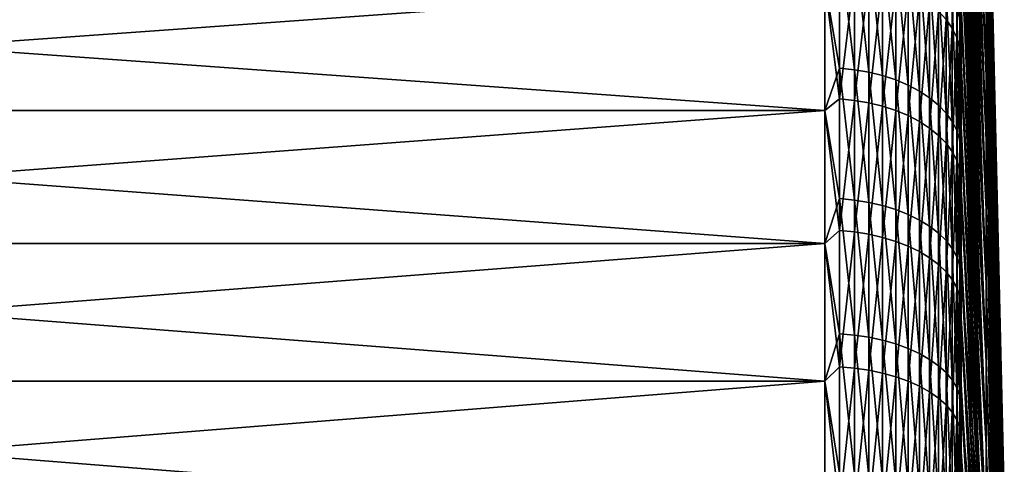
# Model space of a CAD drawing. Header units: metres. Extents: x -2 to 85, y -75 to 96.
# Tile 388 of 444: x 77.82 to 85.04, y 39.51 to 42.77. Entities that reach past the tile are written whole.
import ezdxf

# ---------------------------------------------------------------- set-up
doc = ezdxf.new("R2010")
doc.units = ezdxf.units.M
doc.layers.add('solid_20204500', color=7, linetype='CONTINUOUS')

msp = doc.modelspace()

# ---------------------------------------------------------------- linework, layer by layer
at = {"layer": 'solid_20204500'}
for points in [[(84.726563, 47.614109, -11.100833), (84.911491, 42.790604, -8.209455), (84.911491, 42.35582, -8.94805)], [(84.726563, 47.321781, -11.602175), (84.726563, 47.614109, -11.100833), (84.911491, 42.35582, -8.94805)], [(84.726563, 47.016644, -12.095824), (84.726563, 47.321781, -11.602175), (84.911491, 42.35582, -8.94805)], [(84.911491, 42.35582, 8.94805), (84.726563, 47.234917, 11.745626), (84.726563, 46.927013, 12.235597)], [(84.911491, 42.35582, 8.94805), (84.911491, 42.790604, 8.209455), (84.726563, 47.234917, 11.745626)], [(84.726563, 47.016644, -12.095824), (84.911491, 42.35582, -8.94805), (84.911491, 41.884182, -9.663675)], [(84.726563, 46.698898, -12.581452), (84.726563, 47.016644, -12.095824), (84.911491, 41.884182, -9.663675)], [(84.911491, 42.35582, 8.94805), (84.726563, 46.927013, 12.235597), (84.726563, 46.606636, 12.717501)], [(84.726563, 46.368752, -13.058739), (84.726563, 46.698898, -12.581452), (84.911491, 41.884182, -9.663675)], [(84.911491, 41.884182, 9.663675), (84.726563, 46.606636, 12.717501), (84.726563, 46.273991, 13.19102)], [(84.911491, 41.884182, 9.663675), (84.911491, 42.35582, 8.94805), (84.726563, 46.606636, 12.717501)], [(84.726563, 46.368752, -13.058739), (84.911491, 41.884182, -9.663675), (84.911491, 41.376904, -10.354494)], [(84.726563, 46.026428, -13.527367), (84.726563, 46.368752, -13.058739), (84.911491, 41.376904, -10.354494)], [(84.911491, 41.884182, 9.663675), (84.726563, 46.273991, 13.19102), (84.726563, 45.929295, 13.655844)], [(84.726563, 45.67215, -13.987025), (84.726563, 46.026428, -13.527367), (84.911491, 41.376904, -10.354494)], [(84.911491, 41.376904, 10.354494), (84.726563, 45.929295, 13.655844), (84.726563, 45.572781, 14.111664)], [(84.911491, 41.376904, 10.354494), (84.911491, 41.884182, 9.663675), (84.726563, 45.929295, 13.655844)], [(84.726563, 45.67215, -13.987025), (84.911491, 41.376904, -10.354494), (84.911491, 40.835289, -11.018733)], [(84.726563, 45.306152, -14.437408), (84.726563, 45.67215, -13.987025), (84.911491, 40.835289, -11.018733)], [(84.911491, 41.376904, 10.354494), (84.726563, 45.572781, 14.111664), (84.726563, 45.204681, 14.55818)], [(84.726563, 44.928684, -14.87822), (84.726563, 45.306152, -14.437408), (84.911491, 40.835289, -11.018733)], [(84.911491, 40.835289, 11.018733), (84.726563, 45.204681, 14.55818), (84.726563, 44.825241, 14.995098)], [(84.911491, 40.835289, 11.018733), (84.911491, 41.376904, 10.354494), (84.726563, 45.204681, 14.55818)], [(84.726563, 44.928684, -14.87822), (84.911491, 40.835289, -11.018733), (84.911491, 40.260723, -11.654688)], [(84.726563, 44.539986, -15.309165), (84.726563, 44.928684, -14.87822), (84.911491, 40.260723, -11.654688)], [(85.044029, 39.261932, -0.571141), (84.911491, 44.894466, -0.85679), (84.911491, 44.91618)], [(85.044029, 39.261932, -0.571141), (84.911491, 44.91618), (85.044029, 39.276405)], [(84.911491, 44.894466, 0.85679), (85.044029, 39.276405), (84.911491, 44.91618)], [(85.044029, 39.218548, -1.140815), (84.911491, 44.829388, -1.711381), (84.911491, 44.894466, -0.85679)], [(85.044029, 39.218548, -1.140815), (84.911491, 44.894466, -0.85679), (85.044029, 39.261932, -0.571141)], [(85.044029, 39.261932, 0.571141), (85.044029, 39.276405), (84.911491, 44.894466, 0.85679)], [(85.044029, 39.261932, 0.571141), (84.911491, 44.894466, 0.85679), (84.911491, 44.829388, 1.711381)], [(84.911491, 40.835289, 11.018733), (84.726563, 44.825241, 14.995098), (84.726563, 44.434708, 15.422132)], [(85.044029, 39.14637, -1.707561), (84.911491, 44.721107, -2.561579), (84.911491, 44.829388, -1.711381)], [(85.044029, 39.14637, -1.707561), (84.911491, 44.829388, -1.711381), (85.044029, 39.218548, -1.140815)], [(85.044029, 39.218548, 1.140815), (84.911491, 44.829388, 1.711381), (84.911491, 44.721107, 2.561579)], [(85.044029, 39.261932, 0.571141), (84.911491, 44.829388, 1.711381), (85.044029, 39.218548, 1.140815)], [(85.044029, 39.045574, -2.269924), (84.911491, 44.569904, -3.405202), (84.911491, 44.721107, -2.561579)], [(85.044029, 39.045574, -2.269924), (84.911491, 44.721107, -2.561579), (85.044029, 39.14637, -1.707561)], [(85.044029, 39.14637, 1.707561), (84.911491, 44.721107, 2.561579), (84.911491, 44.569904, 3.405202)], [(85.044029, 39.218548, 1.140815), (84.911491, 44.721107, 2.561579), (85.044029, 39.14637, 1.707561)], [(85.044029, 38.916428, -2.826459), (84.911491, 44.376167, -4.240083), (84.911491, 44.569904, -3.405202)], [(85.044029, 38.916428, -2.826459), (84.911491, 44.569904, -3.405202), (85.044029, 39.045574, -2.269924)], [(85.044029, 39.045574, 2.269924), (84.911491, 44.569904, 3.405202), (84.911491, 44.376167, 4.240083)], [(85.044029, 39.14637, 1.707561), (84.911491, 44.569904, 3.405202), (85.044029, 39.045574, 2.269924)], [(84.726563, 44.140324, -15.72996), (84.726563, 44.539986, -15.309165), (84.911491, 40.260723, -11.654688)], [(84.911491, 40.260723, 11.654688), (84.726563, 44.434708, 15.422132), (84.726563, 44.033337, 15.838997)], [(84.911491, 40.260723, 11.654688), (84.911491, 40.835289, 11.018733), (84.726563, 44.434708, 15.422132)], [(85.044029, 38.759262, -3.37574), (84.911491, 44.140392, -5.06408), (84.911491, 44.376167, -4.240083)], [(85.044029, 38.759262, -3.37574), (84.911491, 44.376167, -4.240083), (85.044029, 38.916428, -2.826459)], [(85.044029, 38.916428, 2.826459), (84.911491, 44.376167, 4.240083), (84.911491, 44.140392, 5.06408)], [(85.044029, 39.045574, 2.269924), (84.911491, 44.376167, 4.240083), (85.044029, 38.916428, 2.826459)], [(84.726563, 44.140324, -15.72996), (84.911491, 40.260723, -11.654688), (84.911491, 39.654686, -12.260724)], [(84.726563, 43.729961, -16.140326), (84.726563, 44.140324, -15.72996), (84.911491, 39.654686, -12.260724)], [(85.044029, 38.574474, -3.916355), (84.911491, 43.863182, -5.875078), (84.911491, 44.140392, -5.06408)], [(85.044029, 38.574474, -3.916355), (84.911491, 44.140392, -5.06408), (85.044029, 38.759262, -3.37574)], [(85.044029, 38.759262, 3.37574), (84.911491, 44.140392, 5.06408), (84.911491, 43.863182, 5.875078)], [(85.044029, 38.916428, 2.826459), (84.911491, 44.140392, 5.06408), (85.044029, 38.759262, 3.37574)], [(84.911491, 40.260723, 11.654688), (84.726563, 44.033337, 15.838997), (84.726563, 43.621399, 16.24542)], [(85.044029, 38.362541, -4.446916), (84.911491, 43.545254, -6.670994), (84.911491, 43.863182, -5.875078)], [(85.044029, 38.362541, -4.446916), (84.911491, 43.863182, -5.875078), (85.044029, 38.574474, -3.916355)], [(85.044029, 38.574474, 3.916355), (84.911491, 43.863182, 5.875078), (84.911491, 43.545254, 6.670994)], [(85.044029, 38.759262, 3.37574), (84.911491, 43.863182, 5.875078), (85.044029, 38.574474, 3.916355)], [(84.726563, 43.309166, -16.539988), (84.726563, 43.729961, -16.140326), (84.911491, 39.654686, -12.260724)], [(84.911491, 39.654686, 12.260724), (84.726563, 43.621399, 16.24542), (84.726563, 43.199158, 16.641132)], [(84.911491, 39.654686, 12.260724), (84.911491, 40.260723, 11.654688), (84.726563, 43.621399, 16.24542)], [(84.661385, 42.706329, 17.497572), (84.661385, 43.57206, 16.731771), (84.616722, 42.770706, 17.574165)], [(84.694832, 43.500973, 16.655392), (84.661385, 43.57206, 16.731771), (84.661385, 42.706329, 17.497572)], [(85.044029, 38.124008, -4.966063), (84.911491, 43.187424, -7.449786), (84.911491, 43.545254, -6.670994)], [(85.044029, 38.124008, -4.966063), (84.911491, 43.545254, -6.670994), (85.044029, 38.362541, -4.446916)], [(85.044029, 38.362541, 4.446916), (84.911491, 43.545254, 6.670994), (84.911491, 43.187424, 7.449786)], [(85.044029, 38.574474, 3.916355), (84.911491, 43.545254, 6.670994), (85.044029, 38.362541, 4.446916)], [(84.694832, 42.639198, 17.417696), (84.694832, 43.500973, 16.655392), (84.661385, 42.706329, 17.497572)], [(84.716667, 43.427822, 16.576792), (84.694832, 43.500973, 16.655392), (84.694832, 42.639198, 17.417696)], [(84.716667, 42.570114, 17.335499), (84.716667, 43.427822, 16.576792), (84.694832, 42.639198, 17.417696)], [(84.716667, 42.570114, 17.335499), (84.726563, 43.199158, 16.641132), (84.716667, 43.427822, 16.576792)], [(83.836571, 43.332932, -17.800835), (83.836571, 42.413467, -18.553179), (83.727272, 43.041702, -18.055393)], [(83.944664, 42.40247, -18.539024), (83.836571, 42.413467, -18.553179), (83.836571, 43.332932, -17.800835)], [(83.944664, 43.321232, -17.787252), (83.944664, 42.40247, -18.539024), (83.836571, 43.332932, -17.800835)], [(84.050148, 42.384285, -18.515615), (83.944664, 42.40247, -18.539024), (83.944664, 43.321232, -17.787252)], [(84.050148, 43.301888, -17.764793), (84.050148, 42.384285, -18.515615), (83.944664, 43.321232, -17.787252)], [(84.151756, 42.359127, -18.483232), (84.050148, 42.384285, -18.515615), (84.050148, 43.301888, -17.764793)], [(84.151756, 43.275124, -17.733723), (84.151756, 42.359127, -18.483232), (84.050148, 43.301888, -17.764793)], [(84.248268, 42.327301, -18.442265), (84.151756, 42.359127, -18.483232), (84.151756, 43.275124, -17.733723)], [(84.248268, 43.241268, -17.694418), (84.248268, 42.327301, -18.442265), (84.151756, 43.275124, -17.733723)], [(84.726563, 43.309166, -16.539988), (84.911491, 39.654686, -12.260724), (84.911491, 39.018734, -12.835288)], [(84.726563, 42.87822, -16.928682), (84.726563, 43.309166, -16.539988), (84.911491, 39.018734, -12.835288)], [(84.338524, 42.289188, -18.393206), (84.248268, 42.327301, -18.442265), (84.248268, 43.241268, -17.694418)], [(84.338524, 43.200726, -17.647348), (84.338524, 42.289188, -18.393206), (84.248268, 43.241268, -17.694418)], [(84.421448, 42.245247, -18.336643), (84.338524, 42.289188, -18.393206), (84.338524, 43.200726, -17.647348)], [(84.421448, 43.15398, -17.593079), (84.421448, 42.245247, -18.336643), (84.338524, 43.200726, -17.647348)], [(84.716667, 42.570114, 17.335499), (84.726563, 42.766899, 17.025873), (84.726563, 43.199158, 16.641132)], [(84.911491, 39.654686, 12.260724), (84.726563, 43.199158, 16.641132), (84.726563, 42.766899, 17.025873)], [(85.044029, 37.859486, -5.472461), (84.911491, 42.790604, -8.209455), (84.911491, 43.187424, -7.449786)], [(85.044029, 37.859486, -5.472461), (84.911491, 43.187424, -7.449786), (85.044029, 38.124008, -4.966063)], [(85.044029, 38.124008, 4.966063), (84.911491, 43.187424, 7.449786), (84.911491, 42.790604, 8.209455)], [(85.044029, 38.362541, 4.446916), (84.911491, 43.187424, 7.449786), (85.044029, 38.124008, 4.966063)], [(83.836571, 42.187695, 18.726393), (83.836571, 43.116203, 17.985239), (83.727272, 43.041702, 18.055393)], [(83.944664, 43.104671, 17.971518), (83.836571, 43.116203, 17.985239), (83.836571, 42.187695, 18.726393)], [(84.496025, 42.196003, -18.273256), (84.421448, 42.245247, -18.336643), (84.421448, 43.15398, -17.593079)], [(84.496025, 43.101593, -17.532263), (84.496025, 42.196003, -18.273256), (84.421448, 43.15398, -17.593079)], [(83.727272, 42.103455, -18.797409), (70.650002, 42.103455, -18.797409), (70.650002, 43.041702, -18.055393)], [(83.727272, 43.041702, -18.055393), (83.727272, 42.103455, -18.797409), (70.650002, 43.041702, -18.055393)], [(83.727272, 43.041702, 18.055393), (70.650002, 43.041702, 18.055393), (70.650002, 42.103455, 18.797409)], [(83.727272, 42.103455, 18.797409), (83.727272, 43.041702, 18.055393), (70.650002, 42.103455, 18.797409)], [(83.836571, 42.187695, 18.726393), (83.727272, 43.041702, 18.055393), (83.727272, 42.103455, 18.797409)], [(83.836571, 42.413467, -18.553179), (83.727272, 42.103455, -18.797409), (83.727272, 43.041702, -18.055393)], [(83.944664, 42.176872, 18.712105), (83.944664, 43.104671, 17.971518), (83.836571, 42.187695, 18.726393)], [(84.050148, 43.085598, 17.948824), (83.944664, 43.104671, 17.971518), (83.944664, 42.176872, 18.712105)], [(84.050148, 42.15897, 18.688477), (84.050148, 43.085598, 17.948824), (83.944664, 42.176872, 18.712105)], [(84.151756, 43.059216, 17.917433), (84.050148, 43.085598, 17.948824), (84.050148, 42.15897, 18.688477)], [(84.151756, 42.134205, 18.655792), (84.151756, 43.059216, 17.917433), (84.050148, 42.15897, 18.688477)], [(84.248268, 43.025837, 17.87772), (84.151756, 43.059216, 17.917433), (84.151756, 42.134205, 18.655792)], [(84.561386, 42.142048, -18.203806), (84.496025, 42.196003, -18.273256), (84.496025, 43.101593, -17.532263)], [(84.561386, 43.044197, -17.465628), (84.561386, 42.142048, -18.203806), (84.496025, 43.101593, -17.532263)], [(84.616722, 42.08403, -18.129126), (84.561386, 42.142048, -18.203806), (84.561386, 43.044197, -17.465628)], [(84.616722, 42.982479, -17.393976), (84.616722, 42.08403, -18.129126), (84.561386, 43.044197, -17.465628)], [(84.248268, 42.102879, 18.614443), (84.248268, 43.025837, 17.87772), (84.151756, 42.134205, 18.655792)], [(84.338524, 42.985867, 17.830164), (84.248268, 43.025837, 17.87772), (84.248268, 42.102879, 18.614443)], [(84.338524, 42.065365, 18.564926), (84.338524, 42.985867, 17.830164), (84.248268, 42.102879, 18.614443)], [(84.421448, 42.939781, 17.775331), (84.338524, 42.985867, 17.830164), (84.338524, 42.065365, 18.564926)], [(84.661385, 42.022648, -18.050112), (84.616722, 42.08403, -18.129126), (84.616722, 42.982479, -17.393976)], [(84.661385, 42.917179, -17.318167), (84.661385, 42.022648, -18.050112), (84.616722, 42.982479, -17.393976)], [(84.421448, 42.02211, 18.507835), (84.421448, 42.939781, 17.775331), (84.338524, 42.065365, 18.564926)], [(84.496025, 42.888138, 17.713884), (84.421448, 42.939781, 17.775331), (84.421448, 42.02211, 18.507835)], [(84.694832, 41.958633, -17.967714), (84.661385, 42.022648, -18.050112), (84.661385, 42.917179, -17.318167)], [(84.694832, 42.849083, -17.239111), (84.694832, 41.958633, -17.967714), (84.661385, 42.917179, -17.318167)], [(84.496025, 41.973637, 18.443857), (84.496025, 42.888138, 17.713884), (84.421448, 42.02211, 18.507835)], [(84.561386, 42.831554, 17.646561), (84.496025, 42.888138, 17.713884), (84.496025, 41.973637, 18.443857)], [(84.561386, 41.920528, 18.373756), (84.561386, 42.831554, 17.646561), (84.496025, 41.973637, 18.443857)], [(84.616722, 42.770706, 17.574165), (84.561386, 42.831554, 17.646561), (84.561386, 41.920528, 18.373756)], [(84.716667, 41.892761, -17.882921), (84.694832, 41.958633, -17.967714), (84.694832, 42.849083, -17.239111)], [(84.716667, 42.779011, -17.157755), (84.716667, 41.892761, -17.882921), (84.694832, 42.849083, -17.239111)], [(84.716667, 42.779011, -17.157755), (84.726563, 42.87822, -16.928682), (84.726563, 42.437408, -17.306154)], [(84.726563, 42.437408, -17.306154), (84.726563, 42.87822, -16.928682), (84.911491, 39.018734, -12.835288)], [(84.616722, 41.863419, 18.29838), (84.616722, 42.770706, 17.574165), (84.561386, 41.920528, 18.373756)], [(84.661385, 42.706329, 17.497572), (84.616722, 42.770706, 17.574165), (84.616722, 41.863419, 18.29838)], [(84.716667, 42.779011, -17.157755), (84.726563, 42.437408, -17.306154), (84.726563, 41.987026, -17.67215)], [(84.716667, 42.779011, -17.157755), (84.726563, 41.987026, -17.67215), (84.716667, 41.892761, -17.882921)], [(84.716667, 42.570114, 17.335499), (84.726563, 42.324905, 17.399391), (84.726563, 42.766899, 17.025873)], [(84.911491, 39.018734, 12.835288), (84.726563, 42.766899, 17.025873), (84.726563, 42.324905, 17.399391)], [(84.911491, 39.018734, 12.835288), (84.911491, 39.654686, 12.260724), (84.726563, 42.766899, 17.025873)], [(85.044029, 37.569656, -5.964812), (84.911491, 42.35582, -8.94805), (84.911491, 42.790604, -8.209455)], [(85.044029, 37.569656, -5.964812), (84.911491, 42.790604, -8.209455), (85.044029, 37.859486, -5.472461)], [(85.044029, 37.859486, 5.472461), (84.911491, 42.790604, 8.209455), (84.911491, 42.35582, 8.94805)], [(85.044029, 38.124008, 4.966063), (84.911491, 42.790604, 8.209455), (85.044029, 37.859486, 5.472461)], [(84.661385, 41.802998, 18.218628), (84.661385, 42.706329, 17.497572), (84.616722, 41.863419, 18.29838)], [(84.694832, 42.639198, 17.417696), (84.661385, 42.706329, 17.497572), (84.661385, 41.802998, 18.218628)], [(84.694832, 41.739986, 18.135462), (84.694832, 42.639198, 17.417696), (84.661385, 41.802998, 18.218628)], [(84.716667, 42.570114, 17.335499), (84.694832, 42.639198, 17.417696), (84.694832, 41.739986, 18.135462)], [(84.716667, 41.675148, 18.049877), (84.716667, 42.570114, 17.335499), (84.694832, 41.739986, 18.135462)], [(84.716667, 41.675148, 18.049877), (84.726563, 42.324905, 17.399391), (84.716667, 42.570114, 17.335499)], [(83.836571, 42.413467, -18.553179), (83.836571, 41.457146, -19.258081), (83.727272, 42.103455, -18.797409)], [(83.944664, 41.446877, -19.243389), (83.836571, 41.457146, -19.258081), (83.836571, 42.413467, -18.553179)], [(83.944664, 42.40247, -18.539024), (83.944664, 41.446877, -19.243389), (83.836571, 42.413467, -18.553179)], [(84.050148, 41.429897, -19.21909), (83.944664, 41.446877, -19.243389), (83.944664, 42.40247, -18.539024)], [(84.050148, 42.384285, -18.515615), (84.050148, 41.429897, -19.21909), (83.944664, 42.40247, -18.539024)], [(84.726563, 42.437408, -17.306154), (84.911491, 39.018734, -12.835288), (84.911491, 38.354496, -13.376904)], [(84.726563, 41.987026, -17.67215), (84.726563, 42.437408, -17.306154), (84.911491, 38.354496, -13.376904)], [(84.151756, 41.40641, -19.185478), (84.050148, 41.429897, -19.21909), (84.050148, 42.384285, -18.515615)], [(84.151756, 42.359127, -18.483232), (84.151756, 41.40641, -19.185478), (84.050148, 42.384285, -18.515615)], [(84.248268, 41.376698, -19.142954), (84.151756, 41.40641, -19.185478), (84.151756, 42.359127, -18.483232)], [(84.248268, 42.327301, -18.442265), (84.248268, 41.376698, -19.142954), (84.151756, 42.359127, -18.483232)], [(84.338524, 41.34111, -19.092031), (84.248268, 41.376698, -19.142954), (84.248268, 42.327301, -18.442265)], [(84.338524, 42.289188, -18.393206), (84.338524, 41.34111, -19.092031), (84.248268, 42.327301, -18.442265)], [(84.716667, 41.675148, 18.049877), (84.726563, 41.873466, 17.761436), (84.726563, 42.324905, 17.399391)], [(84.911491, 39.018734, 12.835288), (84.726563, 42.324905, 17.399391), (84.726563, 41.873466, 17.761436)], [(85.044029, 37.25526, -6.441852), (84.911491, 41.884182, -9.663675), (84.911491, 42.35582, -8.94805)], [(85.044029, 37.25526, -6.441852), (84.911491, 42.35582, -8.94805), (85.044029, 37.569656, -5.964812)], [(85.044029, 37.569656, 5.964812), (84.911491, 42.35582, 8.94805), (84.911491, 41.884182, 9.663675)], [(85.044029, 37.859486, 5.472461), (84.911491, 42.35582, 8.94805), (85.044029, 37.569656, 5.964812)], [(84.421448, 41.300087, -19.033319), (84.338524, 41.34111, -19.092031), (84.338524, 42.289188, -18.393206)], [(84.421448, 42.245247, -18.336643), (84.421448, 41.300087, -19.033319), (84.338524, 42.289188, -18.393206)], [(84.496025, 41.254108, -18.967524), (84.421448, 41.300087, -19.033319), (84.421448, 42.245247, -18.336643)], [(84.496025, 42.196003, -18.273256), (84.496025, 41.254108, -18.967524), (84.421448, 42.245247, -18.336643)], [(83.836571, 41.222904, 19.419661), (83.836571, 42.187695, 18.726393), (83.727272, 42.103455, 18.797409)], [(83.944664, 42.176872, 18.712105), (83.836571, 42.187695, 18.726393), (83.836571, 41.222904, 19.419661)], [(83.944664, 41.212818, 19.404844), (83.944664, 42.176872, 18.712105), (83.836571, 41.222904, 19.419661)], [(84.050148, 42.15897, 18.688477), (83.944664, 42.176872, 18.712105), (83.944664, 41.212818, 19.404844)], [(84.561386, 41.203735, -18.895435), (84.496025, 41.254108, -18.967524), (84.496025, 42.196003, -18.273256)], [(84.561386, 42.142048, -18.203806), (84.561386, 41.203735, -18.895435), (84.496025, 42.196003, -18.273256)], [(83.727272, 41.128666, -19.490719), (70.650002, 41.128666, -19.490719), (70.650002, 42.103455, -18.797409)], [(83.727272, 42.103455, -18.797409), (83.727272, 41.128666, -19.490719), (70.650002, 42.103455, -18.797409)], [(83.727272, 42.103455, 18.797409), (70.650002, 42.103455, 18.797409), (70.650002, 41.128666, 19.490719)], [(83.727272, 41.128666, 19.490719), (83.727272, 42.103455, 18.797409), (70.650002, 41.128666, 19.490719)], [(83.836571, 41.222904, 19.419661), (83.727272, 42.103455, 18.797409), (83.727272, 41.128666, 19.490719)], [(83.836571, 41.457146, -19.258081), (83.727272, 41.128666, -19.490719), (83.727272, 42.103455, -18.797409)], [(84.050148, 41.196133, 19.380342), (84.050148, 42.15897, 18.688477), (83.944664, 41.212818, 19.404844)], [(84.151756, 42.134205, 18.655792), (84.050148, 42.15897, 18.688477), (84.050148, 41.196133, 19.380342)], [(84.151756, 41.173054, 19.346447), (84.151756, 42.134205, 18.655792), (84.050148, 41.196133, 19.380342)], [(84.248268, 42.102879, 18.614443), (84.151756, 42.134205, 18.655792), (84.151756, 41.173054, 19.346447)], [(84.248268, 41.143856, 19.303568), (84.248268, 42.102879, 18.614443), (84.151756, 41.173054, 19.346447)], [(84.338524, 42.065365, 18.564926), (84.248268, 42.102879, 18.614443), (84.248268, 41.143856, 19.303568)], [(84.616722, 41.149567, -18.817917), (84.561386, 41.203735, -18.895435), (84.561386, 42.142048, -18.203806)], [(84.616722, 42.08403, -18.129126), (84.616722, 41.149567, -18.817917), (84.561386, 42.142048, -18.203806)], [(84.338524, 41.108894, 19.252216), (84.338524, 42.065365, 18.564926), (84.248268, 41.143856, 19.303568)], [(84.421448, 42.02211, 18.507835), (84.338524, 42.065365, 18.564926), (84.338524, 41.108894, 19.252216)], [(84.661385, 41.092255, -18.735901), (84.616722, 41.149567, -18.817917), (84.616722, 42.08403, -18.129126)], [(84.661385, 42.022648, -18.050112), (84.661385, 41.092255, -18.735901), (84.616722, 42.08403, -18.129126)], [(84.421448, 41.068581, 19.193012), (84.421448, 42.02211, 18.507835), (84.338524, 41.108894, 19.252216)], [(84.496025, 41.973637, 18.443857), (84.421448, 42.02211, 18.507835), (84.421448, 41.068581, 19.193012)], [(84.496025, 41.023403, 19.126665), (84.496025, 41.973637, 18.443857), (84.421448, 41.068581, 19.193012)], [(84.561386, 41.920528, 18.373756), (84.496025, 41.973637, 18.443857), (84.496025, 41.023403, 19.126665)], [(84.694832, 41.03249, -18.650373), (84.661385, 41.092255, -18.735901), (84.661385, 42.022648, -18.050112)], [(84.694832, 41.958633, -17.967714), (84.694832, 41.03249, -18.650373), (84.661385, 42.022648, -18.050112)], [(84.716667, 40.970989, -18.562359), (84.694832, 41.03249, -18.650373), (84.694832, 41.958633, -17.967714)], [(84.716667, 41.892761, -17.882921), (84.716667, 40.970989, -18.562359), (84.694832, 41.958633, -17.967714)], [(84.716667, 41.892761, -17.882921), (84.726563, 41.987026, -17.67215), (84.726563, 41.527367, -18.026426)], [(84.726563, 41.527367, -18.026426), (84.726563, 41.987026, -17.67215), (84.911491, 38.354496, -13.376904)], [(84.561386, 40.973907, 19.05397), (84.561386, 41.920528, 18.373756), (84.496025, 41.023403, 19.126665)], [(84.616722, 41.863419, 18.29838), (84.561386, 41.920528, 18.373756), (84.561386, 40.973907, 19.05397)], [(84.716667, 41.892761, -17.882921), (84.726563, 41.527367, -18.026426), (84.726563, 41.058739, -18.368752)], [(84.716667, 41.892761, -17.882921), (84.726563, 41.058739, -18.368752), (84.716667, 40.970989, -18.562359)], [(85.044029, 36.917107, -6.902355), (84.911491, 41.376904, -10.354494), (84.911491, 41.884182, -9.663675)], [(85.044029, 36.917107, -6.902355), (84.911491, 41.884182, -9.663675), (85.044029, 37.25526, -6.441852)], [(85.044029, 37.25526, 6.441852), (84.911491, 41.884182, 9.663675), (84.911491, 41.376904, 10.354494)], [(85.044029, 37.569656, 5.964812), (84.911491, 41.884182, 9.663675), (85.044029, 37.25526, 6.441852)], [(84.616722, 40.920681, 18.975803), (84.616722, 41.863419, 18.29838), (84.561386, 40.973907, 19.05397)], [(84.661385, 41.802998, 18.218628), (84.616722, 41.863419, 18.29838), (84.616722, 40.920681, 18.975803)], [(84.716667, 41.675148, 18.049877), (84.726563, 41.412884, 18.111773), (84.726563, 41.873466, 17.761436)], [(84.911491, 38.354496, 13.376904), (84.726563, 41.873466, 17.761436), (84.726563, 41.412884, 18.111773)], [(84.911491, 38.354496, 13.376904), (84.911491, 39.018734, 12.835288), (84.726563, 41.873466, 17.761436)], [(84.661385, 40.864368, 18.893099), (84.661385, 41.802998, 18.218628), (84.616722, 40.920681, 18.975803)], [(84.694832, 41.739986, 18.135462), (84.661385, 41.802998, 18.218628), (84.661385, 40.864368, 18.893099)], [(84.694832, 40.805645, 18.806852), (84.694832, 41.739986, 18.135462), (84.661385, 40.864368, 18.893099)], [(84.716667, 41.675148, 18.049877), (84.694832, 41.739986, 18.135462), (84.694832, 40.805645, 18.806852)], [(84.716667, 40.745213, 18.7181), (84.716667, 41.675148, 18.049877), (84.694832, 40.805645, 18.806852)], [(84.716667, 40.745213, 18.7181), (84.726563, 41.412884, 18.111773), (84.716667, 41.675148, 18.049877)], [(84.726563, 41.527367, -18.026426), (84.911491, 38.354496, -13.376904), (84.911491, 37.663677, -13.884181)], [(84.726563, 41.058739, -18.368752), (84.726563, 41.527367, -18.026426), (84.911491, 37.663677, -13.884181)], [(83.836571, 41.457146, -19.258081), (83.836571, 40.466412, -19.91374), (83.727272, 41.128666, -19.490719)], [(83.944664, 40.456902, -19.898546), (83.836571, 40.466412, -19.91374), (83.836571, 41.457146, -19.258081)], [(83.944664, 41.446877, -19.243389), (83.944664, 40.456902, -19.898546), (83.836571, 41.457146, -19.258081)], [(84.050148, 40.44117, -19.873421), (83.944664, 40.456902, -19.898546), (83.944664, 41.446877, -19.243389)], [(84.050148, 41.429897, -19.21909), (84.050148, 40.44117, -19.873421), (83.944664, 41.446877, -19.243389)], [(84.151756, 40.419415, -19.838663), (84.050148, 40.44117, -19.873421), (84.050148, 41.429897, -19.21909)], [(84.151756, 41.40641, -19.185478), (84.151756, 40.419415, -19.838663), (84.050148, 41.429897, -19.21909)], [(84.248268, 40.391888, -19.794693), (84.151756, 40.419415, -19.838663), (84.151756, 41.40641, -19.185478)], [(84.248268, 41.376698, -19.142954), (84.248268, 40.391888, -19.794693), (84.151756, 41.40641, -19.185478)], [(84.338524, 40.358921, -19.742035), (84.248268, 40.391888, -19.794693), (84.248268, 41.376698, -19.142954)], [(84.338524, 41.34111, -19.092031), (84.338524, 40.358921, -19.742035), (84.248268, 41.376698, -19.142954)], [(84.716667, 40.745213, 18.7181), (84.726563, 40.943455, 18.450169), (84.726563, 41.412884, 18.111773)], [(84.911491, 38.354496, 13.376904), (84.726563, 41.412884, 18.111773), (84.726563, 40.943455, 18.450169)], [(85.044029, 36.556065, -7.34514), (84.911491, 40.835289, -11.018733), (84.911491, 41.376904, -10.354494)], [(85.044029, 36.556065, -7.34514), (84.911491, 41.376904, -10.354494), (85.044029, 36.917107, -6.902355)], [(85.044029, 36.917107, 6.902355), (84.911491, 41.376904, 10.354494), (84.911491, 40.835289, 11.018733)], [(85.044029, 37.25526, 6.441852), (84.911491, 41.376904, 10.354494), (85.044029, 36.917107, 6.902355)], [(84.421448, 40.320915, -19.681326), (84.338524, 40.358921, -19.742035), (84.338524, 41.34111, -19.092031)], [(84.421448, 41.300087, -19.033319), (84.421448, 40.320915, -19.681326), (84.338524, 41.34111, -19.092031)], [(84.496025, 40.278324, -19.613289), (84.421448, 40.320915, -19.681326), (84.421448, 41.300087, -19.033319)], [(84.496025, 41.254108, -18.967524), (84.496025, 40.278324, -19.613289), (84.421448, 41.300087, -19.033319)], [(84.561386, 40.231659, -19.538746), (84.496025, 40.278324, -19.613289), (84.496025, 41.254108, -18.967524)], [(84.561386, 41.203735, -18.895435), (84.561386, 40.231659, -19.538746), (84.496025, 41.254108, -18.967524)], [(83.836571, 40.224304, 20.063271), (83.836571, 41.222904, 19.419661), (83.727272, 41.128666, 19.490719)], [(83.944664, 41.212818, 19.404844), (83.836571, 41.222904, 19.419661), (83.836571, 40.224304, 20.063271)], [(83.944664, 40.214977, 20.047964), (83.944664, 41.212818, 19.404844), (83.836571, 40.224304, 20.063271)], [(84.050148, 41.196133, 19.380342), (83.944664, 41.212818, 19.404844), (83.944664, 40.214977, 20.047964)], [(84.050148, 40.199554, 20.02265), (84.050148, 41.196133, 19.380342), (83.944664, 40.214977, 20.047964)], [(84.151756, 41.173054, 19.346447), (84.050148, 41.196133, 19.380342), (84.050148, 40.199554, 20.02265)], [(84.151756, 40.178219, 19.987631), (84.151756, 41.173054, 19.346447), (84.050148, 40.199554, 20.02265)], [(84.248268, 41.143856, 19.303568), (84.151756, 41.173054, 19.346447), (84.151756, 40.178219, 19.987631)], [(84.616722, 40.181477, -19.45859), (84.561386, 40.231659, -19.538746), (84.561386, 41.203735, -18.895435)], [(84.616722, 41.149567, -18.817917), (84.616722, 40.181477, -19.45859), (84.561386, 41.203735, -18.895435)], [(83.727272, 40.119858, -20.13353), (70.650002, 40.119858, -20.13353), (70.650002, 41.128666, -19.490719)], [(83.727272, 41.128666, -19.490719), (83.727272, 40.119858, -20.13353), (70.650002, 41.128666, -19.490719)], [(83.727272, 41.128666, 19.490719), (70.650002, 41.128666, 19.490719), (70.650002, 40.119858, 20.13353)], [(83.727272, 40.119858, 20.13353), (83.727272, 41.128666, 19.490719), (70.650002, 40.119858, 20.13353)], [(83.836571, 40.224304, 20.063271), (83.727272, 41.128666, 19.490719), (83.727272, 40.119858, 20.13353)], [(83.836571, 40.466412, -19.91374), (83.727272, 40.119858, -20.13353), (83.727272, 41.128666, -19.490719)], [(84.248268, 40.151226, 19.943331), (84.248268, 41.143856, 19.303568), (84.151756, 40.178219, 19.987631)], [(84.338524, 41.108894, 19.252216), (84.248268, 41.143856, 19.303568), (84.248268, 40.151226, 19.943331)], [(84.338524, 40.1189, 19.890278), (84.338524, 41.108894, 19.252216), (84.248268, 40.151226, 19.943331)], [(84.421448, 41.068581, 19.193012), (84.338524, 41.108894, 19.252216), (84.338524, 40.1189, 19.890278)], [(84.661385, 40.128387, -19.373781), (84.616722, 40.181477, -19.45859), (84.616722, 41.149567, -18.817917)], [(84.661385, 41.092255, -18.735901), (84.661385, 40.128387, -19.373781), (84.616722, 41.149567, -18.817917)], [(84.694832, 40.073021, -19.285341), (84.661385, 40.128387, -19.373781), (84.661385, 41.092255, -18.735901)], [(84.694832, 41.03249, -18.650373), (84.694832, 40.073021, -19.285341), (84.661385, 41.092255, -18.735901)], [(84.421448, 40.081635, 19.829111), (84.421448, 41.068581, 19.193012), (84.338524, 40.1189, 19.890278)], [(84.496025, 41.023403, 19.126665), (84.421448, 41.068581, 19.193012), (84.421448, 40.081635, 19.829111)], [(84.496025, 40.039871, 19.760565), (84.496025, 41.023403, 19.126665), (84.421448, 40.081635, 19.829111)], [(84.561386, 40.973907, 19.05397), (84.496025, 41.023403, 19.126665), (84.496025, 40.039871, 19.760565)], [(84.716667, 40.016048, -19.19433), (84.694832, 40.073021, -19.285341), (84.694832, 41.03249, -18.650373)], [(84.716667, 40.970989, -18.562359), (84.716667, 40.016048, -19.19433), (84.694832, 41.03249, -18.650373)], [(84.716667, 40.970989, -18.562359), (84.726563, 41.058739, -18.368752), (84.726563, 40.581451, -18.698898)], [(84.726563, 40.581451, -18.698898), (84.726563, 41.058739, -18.368752), (84.911491, 37.663677, -13.884181)], [(84.561386, 39.99411, 19.685461), (84.561386, 40.973907, 19.05397), (84.496025, 40.039871, 19.760565)], [(84.616722, 40.920681, 18.975803), (84.561386, 40.973907, 19.05397), (84.561386, 39.99411, 19.685461)], [(84.716667, 40.970989, -18.562359), (84.726563, 40.581451, -18.698898), (84.726563, 40.095825, -19.016644)], [(84.716667, 40.970989, -18.562359), (84.726563, 40.095825, -19.016644), (84.716667, 40.016048, -19.19433)], [(84.716667, 40.745213, 18.7181), (84.726563, 40.465492, 18.7764), (84.726563, 40.943455, 18.450169)], [(84.911491, 37.663677, 13.884181), (84.726563, 40.943455, 18.450169), (84.726563, 40.465492, 18.7764)], [(84.911491, 37.663677, 13.884181), (84.911491, 38.354496, 13.376904), (84.726563, 40.943455, 18.450169)], [(84.616722, 39.944904, 19.604702), (84.616722, 40.920681, 18.975803), (84.561386, 39.99411, 19.685461)], [(84.661385, 40.864368, 18.893099), (84.616722, 40.920681, 18.975803), (84.616722, 39.944904, 19.604702)], [(84.661385, 39.892845, 19.519258), (84.661385, 40.864368, 18.893099), (84.616722, 39.944904, 19.604702)], [(84.694832, 40.805645, 18.806852), (84.661385, 40.864368, 18.893099), (84.661385, 39.892845, 19.519258)], [(84.694832, 39.838554, 19.430153), (84.694832, 40.805645, 18.806852), (84.661385, 39.892845, 19.519258)], [(84.716667, 40.745213, 18.7181), (84.694832, 40.805645, 18.806852), (84.694832, 39.838554, 19.430153)], [(85.044029, 36.173058, -7.76907), (84.911491, 40.260723, -11.654688), (84.911491, 40.835289, -11.018733)], [(85.044029, 36.173058, -7.76907), (84.911491, 40.835289, -11.018733), (85.044029, 36.556065, -7.34514)], [(85.044029, 36.556065, 7.34514), (84.911491, 40.835289, 11.018733), (84.911491, 40.260723, 11.654688)], [(85.044029, 36.917107, 6.902355), (84.911491, 40.835289, 11.018733), (85.044029, 36.556065, 7.34514)], [(84.716667, 39.782684, 19.338459), (84.716667, 40.745213, 18.7181), (84.694832, 39.838554, 19.430153)], [(84.716667, 39.782684, 19.338459), (84.726563, 40.465492, 18.7764), (84.716667, 40.745213, 18.7181)], [(84.726563, 40.581451, -18.698898), (84.911491, 37.663677, -13.884181), (84.911491, 36.948051, -14.355818)], [(84.726563, 40.095825, -19.016644), (84.726563, 40.581451, -18.698898), (84.911491, 36.948051, -14.355818)], [(83.836571, 40.466412, -19.91374), (83.836571, 39.443802, -20.518476), (83.727272, 40.119858, -20.13353)], [(83.944664, 39.43507, -20.502821), (83.836571, 39.443802, -20.518476), (83.836571, 40.466412, -19.91374)], [(83.944664, 40.456902, -19.898546), (83.944664, 39.43507, -20.502821), (83.836571, 40.466412, -19.91374)], [(84.050148, 39.420631, -20.476933), (83.944664, 39.43507, -20.502821), (83.944664, 40.456902, -19.898546)], [(84.050148, 40.44117, -19.873421), (84.050148, 39.420631, -20.476933), (83.944664, 40.456902, -19.898546)], [(84.151756, 39.400658, -20.44112), (84.050148, 39.420631, -20.476933), (84.050148, 40.44117, -19.873421)], [(84.151756, 40.419415, -19.838663), (84.151756, 39.400658, -20.44112), (84.050148, 40.44117, -19.873421)], [(84.716667, 39.782684, 19.338459), (84.726563, 39.979313, 19.090254), (84.726563, 40.465492, 18.7764)], [(84.911491, 37.663677, 13.884181), (84.726563, 40.465492, 18.7764), (84.726563, 39.979313, 19.090254)], [(84.248268, 39.375389, -20.395815), (84.151756, 39.400658, -20.44112), (84.151756, 40.419415, -19.838663)], [(84.248268, 40.391888, -19.794693), (84.248268, 39.375389, -20.395815), (84.151756, 40.419415, -19.838663)], [(84.338524, 39.345127, -20.341558), (84.248268, 39.375389, -20.395815), (84.248268, 40.391888, -19.794693)], [(84.338524, 40.358921, -19.742035), (84.338524, 39.345127, -20.341558), (84.248268, 40.391888, -19.794693)], [(84.421448, 39.310242, -20.279003), (84.338524, 39.345127, -20.341558), (84.338524, 40.358921, -19.742035)], [(84.421448, 40.320915, -19.681326), (84.421448, 39.310242, -20.279003), (84.338524, 40.358921, -19.742035)], [(84.496025, 39.271141, -20.208902), (84.421448, 39.310242, -20.279003), (84.421448, 40.320915, -19.681326)], [(84.496025, 40.278324, -19.613289), (84.496025, 39.271141, -20.208902), (84.421448, 40.320915, -19.681326)], [(83.836571, 39.194443, 20.655577), (83.836571, 40.224304, 20.063271), (83.727272, 40.119858, 20.13353)], [(83.944664, 40.214977, 20.047964), (83.836571, 40.224304, 20.063271), (83.836571, 39.194443, 20.655577)], [(84.561386, 39.228306, -20.132095), (84.496025, 39.271141, -20.208902), (84.496025, 40.278324, -19.613289)], [(84.561386, 40.231659, -19.538746), (84.561386, 39.228306, -20.132095), (84.496025, 40.278324, -19.613289)], [(84.616722, 39.18224, -20.049503), (84.561386, 39.228306, -20.132095), (84.561386, 40.231659, -19.538746)], [(84.616722, 40.181477, -19.45859), (84.616722, 39.18224, -20.049503), (84.561386, 40.231659, -19.538746)], [(85.044029, 35.76907, -8.173057), (84.911491, 39.654686, -12.260724), (84.911491, 40.260723, -11.654688)], [(85.044029, 35.76907, -8.173057), (84.911491, 40.260723, -11.654688), (85.044029, 36.173058, -7.76907)], [(85.044029, 36.173058, 7.76907), (84.911491, 40.260723, 11.654688), (84.911491, 39.654686, 12.260724)], [(85.044029, 36.556065, 7.34514), (84.911491, 40.260723, 11.654688), (85.044029, 36.173058, 7.76907)], [(83.944664, 39.185905, 20.639818), (83.944664, 40.214977, 20.047964), (83.836571, 39.194443, 20.655577)], [(84.050148, 40.199554, 20.02265), (83.944664, 40.214977, 20.047964), (83.944664, 39.185905, 20.639818)], [(84.050148, 39.17178, 20.613756), (84.050148, 40.199554, 20.02265), (83.944664, 39.185905, 20.639818)], [(84.151756, 40.178219, 19.987631), (84.050148, 40.199554, 20.02265), (84.050148, 39.17178, 20.613756)], [(84.151756, 39.152241, 20.577703), (84.151756, 40.178219, 19.987631), (84.050148, 39.17178, 20.613756)], [(84.248268, 40.151226, 19.943331), (84.151756, 40.178219, 19.987631), (84.151756, 39.152241, 20.577703)], [(84.248268, 39.127522, 20.532095), (84.248268, 40.151226, 19.943331), (84.151756, 39.152241, 20.577703)], [(84.338524, 40.1189, 19.890278), (84.248268, 40.151226, 19.943331), (84.248268, 39.127522, 20.532095)], [(84.661385, 39.133503, -19.96212), (84.616722, 39.18224, -20.049503), (84.616722, 40.181477, -19.45859)], [(84.661385, 40.128387, -19.373781), (84.661385, 39.133503, -19.96212), (84.616722, 40.181477, -19.45859)], [(83.727272, 39.079651, -20.724173), (70.650002, 39.079651, -20.724173), (70.650002, 40.119858, -20.13353)], [(83.727272, 40.119858, -20.13353), (83.727272, 39.079651, -20.724173), (70.650002, 40.119858, -20.13353)], [(83.727272, 40.119858, 20.13353), (70.650002, 40.119858, 20.13353), (70.650002, 39.079651, 20.724173)], [(83.727272, 39.079651, 20.724173), (83.727272, 40.119858, 20.13353), (70.650002, 39.079651, 20.724173)], [(83.836571, 39.194443, 20.655577), (83.727272, 40.119858, 20.13353), (83.727272, 39.079651, 20.724173)], [(83.836571, 39.443802, -20.518476), (83.727272, 39.079651, -20.724173), (83.727272, 40.119858, -20.13353)], [(84.338524, 39.097923, 20.477476), (84.338524, 40.1189, 19.890278), (84.248268, 39.127522, 20.532095)], [(84.421448, 40.081635, 19.829111), (84.338524, 40.1189, 19.890278), (84.338524, 39.097923, 20.477476)], [(84.421448, 39.063793, 20.414505), (84.421448, 40.081635, 19.829111), (84.338524, 39.097923, 20.477476)], [(84.496025, 40.039871, 19.760565), (84.421448, 40.081635, 19.829111), (84.421448, 39.063793, 20.414505)], [(84.694832, 39.08268, -19.870995), (84.661385, 39.133503, -19.96212), (84.661385, 40.128387, -19.373781)], [(84.694832, 40.073021, -19.285341), (84.694832, 39.08268, -19.870995), (84.661385, 40.128387, -19.373781)], [(84.716667, 40.016048, -19.19433), (84.726563, 40.095825, -19.016644), (84.726563, 39.602177, -19.321781)], [(84.726563, 39.602177, -19.321781), (84.726563, 40.095825, -19.016644), (84.911491, 36.948051, -14.355818)], [(84.496025, 39.025547, 20.343935), (84.496025, 40.039871, 19.760565), (84.421448, 39.063793, 20.414505)], [(84.561386, 39.99411, 19.685461), (84.496025, 40.039871, 19.760565), (84.496025, 39.025547, 20.343935)], [(84.716667, 39.03038, -19.77722), (84.694832, 39.08268, -19.870995), (84.694832, 40.073021, -19.285341)], [(84.716667, 40.016048, -19.19433), (84.716667, 39.03038, -19.77722), (84.694832, 40.073021, -19.285341)], [(84.716667, 40.016048, -19.19433), (84.726563, 39.602177, -19.321781), (84.726563, 39.100834, -19.614107)], [(84.716667, 40.016048, -19.19433), (84.726563, 39.100834, -19.614107), (84.716667, 39.03038, -19.77722)], [(84.561386, 38.983643, 20.266613), (84.561386, 39.99411, 19.685461), (84.496025, 39.025547, 20.343935)], [(84.616722, 39.944904, 19.604702), (84.561386, 39.99411, 19.685461), (84.561386, 38.983643, 20.266613)], [(84.616722, 38.938583, 20.183472), (84.616722, 39.944904, 19.604702), (84.561386, 38.983643, 20.266613)], [(84.661385, 39.892845, 19.519258), (84.616722, 39.944904, 19.604702), (84.616722, 38.938583, 20.183472)], [(84.716667, 39.782684, 19.338459), (84.726563, 39.485237, 19.391521), (84.726563, 39.979313, 19.090254)], [(84.911491, 36.948051, 14.355818), (84.726563, 39.979313, 19.090254), (84.726563, 39.485237, 19.391521)], [(84.911491, 36.948051, 14.355818), (84.911491, 37.663677, 13.884181), (84.726563, 39.979313, 19.090254)], [(84.661385, 38.890907, 20.095505), (84.661385, 39.892845, 19.519258), (84.616722, 38.938583, 20.183472)], [(84.694832, 39.838554, 19.430153), (84.661385, 39.892845, 19.519258), (84.661385, 38.890907, 20.095505)], [(84.694832, 38.841194, 20.003769), (84.694832, 39.838554, 19.430153), (84.661385, 38.890907, 20.095505)], [(84.716667, 39.782684, 19.338459), (84.694832, 39.838554, 19.430153), (84.694832, 38.841194, 20.003769)], [(84.716667, 38.790031, 19.909369), (84.716667, 39.782684, 19.338459), (84.694832, 38.841194, 20.003769)], [(84.716667, 38.790031, 19.909369), (84.726563, 39.485237, 19.391521), (84.716667, 39.782684, 19.338459)], [(85.044029, 35.345139, -8.556064), (84.911491, 39.018734, -12.835288), (84.911491, 39.654686, -12.260724)], [(85.044029, 35.345139, -8.556064), (84.911491, 39.654686, -12.260724), (85.044029, 35.76907, -8.173057)], [(85.044029, 35.76907, 8.173057), (84.911491, 39.654686, 12.260724), (84.911491, 39.018734, 12.835288)], [(85.044029, 36.173058, 7.76907), (84.911491, 39.654686, 12.260724), (85.044029, 35.76907, 8.173057)], [(84.726563, 39.602177, -19.321781), (84.911491, 36.948051, -14.355818), (84.911491, 36.209454, -14.790604)], [(84.726563, 39.100834, -19.614107), (84.726563, 39.602177, -19.321781), (84.911491, 36.209454, -14.790604)]]:
    msp.add_3dface(points, dxfattribs=at)

doc.saveas('drawing.dxf')
